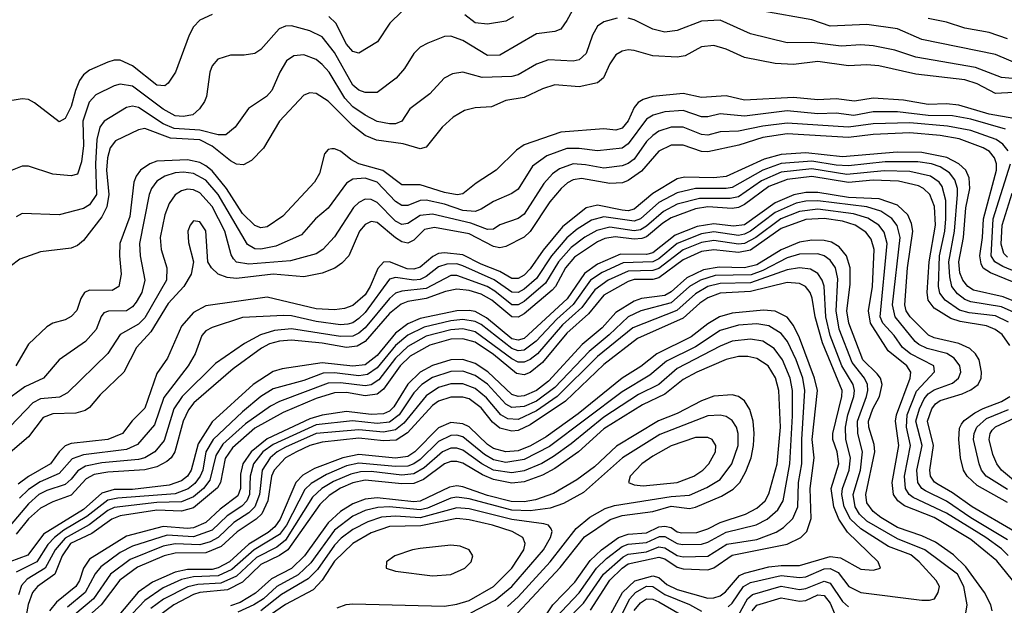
# Model space of a CAD drawing. Header units: inches. Extents: x 501365 to 657855, y 482276 to 547543.
# Tile 392 of 656: x 575982 to 579199, y 513868 to 515781. Entities that reach past the tile are written whole.
import ezdxf

# ---------------------------------------------------------------- set-up
doc = ezdxf.new("R2010")
doc.units = ezdxf.units.IN
doc.header["$MEASUREMENT"] = 0
doc.layers.add('A5571', color=7, linetype='Continuous')

msp = doc.modelspace()

# ---------------------------------------------------------------- linework, layer by layer
at = {"layer": 'A5571', "color": 5}
for points, elevation in [([(577810, 515851.9), (577770, 515778.5), (577749.6, 515750.4), (577730, 515741.9), (577670, 515734.3), (577550, 515665), (577510, 515663.5), (577430, 515713.2), (577390, 515727.5), (577370, 515725.9), (577315.3, 515704.7), (577290, 515690.7), (577270, 515670.8), (577238.6, 515621.4), (577212, 515590), (577150, 515543.2), (577110, 515543.2), (577090, 515550.9), (577070, 515567.4), (577010, 515673.5), (576970, 515724.7), (576930, 515744.4), (576870, 515761.1), (576850, 515759.9), (576829.3, 515750.7), (576770, 515684), (576750, 515670.7), (576715.1, 515664.9), (576670, 515665.4), (576628.5, 515651.5), (576610.2, 515630), (576602.4, 515610), (576592, 515530), (576585.9, 515514.1), (576569.3, 515490), (576546.9, 515470), (576515.7, 515464.3), (576490, 515467.2), (576450, 515488.6), (576350, 515564), (576310, 515570.7), (576290, 515565.3), (576230, 515535.4), (576208.6, 515511.4), (576188.2, 515450), (576190.3, 515370), (576183.1, 515316.9), (576170, 515276.8), (576150, 515271.2), (576090, 515276.8), (576010, 515302.4), (575990, 515302), (575930, 515278.2)], 2040), ([(577230, 515808.1), (577190.8, 515770), (577150.9, 515709.1), (577090, 515671.4), (577070, 515676.5), (577050, 515700.5), (577014.1, 515770), (576991.3, 515791.3)], 2020), ([(579308.6, 515608.6), (579170, 515667), (578930, 515716.4), (578850, 515751.4), (578750, 515764.9), (578630, 515759.3), (578570, 515780.1), (578410, 515808.3)], 2040), ([(576610, 515798.1), (576570, 515779.1), (576550, 515757.6), (576534.8, 515730), (576490.6, 515609.4), (576466.8, 515573.2), (576455.4, 515564.6), (576430, 515567.1), (576350.6, 515630.6), (576310, 515648.7), (576290, 515648.6), (576270, 515642.2), (576210, 515615.7), (576190, 515600.4), (576177.4, 515582.6), (576163.6, 515550), (576150, 515497.8), (576130, 515458.5), (576110, 515447.6), (576030, 515509.7), (576010, 515520.4), (575990, 515522), (575930, 515512.2)], 2020), ([(577933.8, 515786.2), (577890, 515774.1), (577870, 515759.4), (577853.3, 515730), (577832.3, 515670), (577810.1, 515649.9), (577790, 515645.7), (577710, 515649.5), (577670, 515635.4), (577610, 515600.6), (577590, 515595.6), (577492.4, 515592.4), (577430, 515609.3), (577396.3, 515603.7), (577368.4, 515590), (577321.6, 515538.4), (577256.1, 515490), (577230.4, 515449.6), (577210, 515441.2), (577190, 515440.5), (577150, 515448.3), (577110, 515468.6), (577070, 515496.5), (577044.2, 515524.2), (576992.5, 515610), (576970, 515635), (576950, 515651.3), (576910, 515666.3), (576877.5, 515662.5), (576853.4, 515646.6), (576831.1, 515610), (576805.3, 515550), (576787.5, 515530), (576729.1, 515490.9), (576685.6, 515430), (576655.3, 515404.7), (576630, 515405), (576570, 515420.4), (576485.8, 515425.8), (576450, 515441.3), (576370, 515494.4), (576350, 515498.4), (576330, 515494.1), (576258, 515450), (576243.3, 515430), (576233.9, 515390), (576228.8, 515310), (576232.1, 515210), (576210, 515176.2), (576190, 515164.8), (576110, 515143.2), (575990, 515147.6), (575970, 515137.5)], 2060), ([(577595.4, 515790), (577570, 515775.6), (577510, 515766), (577470, 515771), (577436.4, 515796.4)], 2020), ([(579250, 515586.8), (579190, 515591.9), (579104.9, 515624.9), (578910, 515658.2), (578841.2, 515681.2), (578770, 515695.9), (578730, 515698.4), (578665.9, 515694.1), (578570, 515705.9), (578490, 515705), (578370, 515734.8), (578270, 515779.5), (578210, 515776.2), (578130, 515746), (578090, 515740.3), (578050.3, 515750.3), (577990, 515780.7), (577970, 515785.7)], 2060), ([(579210, 515718.1), (579150, 515739.2), (579070, 515753.1), (579010, 515773), (578950, 515785.1)], 2020), ([(579230, 515542.9), (579170, 515539.3), (579110, 515571), (579070, 515584), (578910, 515603.2), (578789.4, 515630.6), (578750, 515633.7), (578689.4, 515630.6), (578590, 515643.8), (578510, 515634.1), (578450, 515637.7), (578350, 515657), (578290, 515685), (578250, 515697), (578210, 515692.5), (578156.7, 515663.3), (578130, 515659), (578050, 515662.7), (577990, 515680.6), (577970, 515682), (577950, 515678.1), (577930, 515665.7), (577910, 515637.1), (577889.4, 515590.6), (577870, 515574.3), (577810, 515562.1), (577730, 515568.6), (577690, 515555), (577630, 515526.3), (577570, 515517.2), (577523.2, 515496.8), (577470, 515493.5), (577435.5, 515484.5), (577397.9, 515462.1), (577361.8, 515430), (577310, 515364.5), (577290, 515359.4), (577235, 515375), (577147.9, 515387.9), (577110, 515402.6), (577070, 515434.6), (576990, 515515.1), (576950, 515539.3), (576930, 515542.4), (576910, 515534.5), (576830.6, 515450), (576778.5, 515361.5), (576738.7, 515321.3), (576712.9, 515307.1), (576690, 515309.2), (576670, 515319.8), (576610, 515367.4), (576570, 515388), (576473.8, 515393.8), (576390, 515425.3), (576370, 515421.7), (576295.1, 515384.9), (576277.7, 515362.3), (576268.9, 515330), (576265.1, 515290), (576272.5, 515210), (576266.8, 515170), (576250, 515137.4), (576190, 515059.9), (576170, 515043.2), (576150, 515035), (576050, 515022.8), (575981.6, 514998.4), (575950, 514974.8)], 2080), ([(579230, 515458.5), (579150, 515472.3), (579050, 515502.1), (579010, 515506.1), (578950, 515503.4), (578870, 515517.8), (578770, 515524.5), (578710, 515514.7), (578650, 515522.1), (578590, 515519.6), (578510, 515526.7), (578350, 515517.8), (578290, 515531.9), (578210, 515527), (578150, 515539.4), (578050.3, 515529.7), (578019.3, 515520.7), (578002.7, 515510), (577990, 515494.5), (577969.4, 515450.6), (577950, 515426.4), (577930, 515419.6), (577890, 515424.3), (577750, 515413.6), (577630, 515372.4), (577604.9, 515355.1), (577538.5, 515290), (577472.7, 515247.3), (577430, 515212.2), (577411.6, 515208.4), (577370, 515216.4), (577290, 515241.3), (577230, 515242), (577168.7, 515288.7), (577090, 515310), (577063.9, 515323.9), (577030, 515351), (577010, 515359.5), (577001.4, 515358.6), (576990, 515356.5), (576977.6, 515342.4), (576960.9, 515279.1), (576945.1, 515250), (576841.2, 515138.8), (576790, 515104.2), (576770, 515101), (576750, 515109.1), (576710, 515147.6), (576657, 515230), (576610, 515286.9), (576590, 515304), (576570, 515314.4), (576530, 515323.1), (576430, 515318.4), (576406.4, 515310), (576376.8, 515290), (576361.6, 515270), (576354.1, 515250), (576341.7, 515138.3), (576308.6, 515050), (576307.3, 515010), (576313, 514950), (576305.3, 514910), (576284, 514896), (576210, 514897.9), (576193.1, 514890), (576181.2, 514870), (576168.3, 514831.7), (576150, 514811.2), (576130, 514800.2), (576090, 514789.9), (576070, 514778.3), (576010, 514720.7), (575968.9, 514650)], 2120), ([(579203.1, 515423.1), (579090, 515455.9), (579030, 515467.1), (578950, 515467.6), (578850, 515479.8), (578770, 515479.5), (578707.6, 515467.6), (578650, 515475.5), (578590, 515473.9), (578490, 515482.7), (578350, 515466.1), (578270, 515472.9), (578230, 515463.2), (578210, 515463.7), (578150, 515484.4), (578090, 515480.2), (578051.1, 515468.9), (578030, 515455.6), (577970, 515375.8), (577950, 515361.6), (577870, 515352.2), (577810, 515360.7), (577770, 515359.7), (577704.2, 515335.8), (577657.4, 515302.6), (577610, 515227.7), (577590, 515213.8), (577530, 515187.2), (577490, 515161.7), (577470, 515155), (577430, 515157.5), (577370, 515178.2), (577310, 515191.6), (577289.8, 515190.2), (577250, 515174.6), (577230, 515174.3), (577210, 515187.6), (577149.4, 515250), (577110, 515263.4), (577070, 515260.5), (577050, 515246.8), (576990, 515165), (576948.4, 515130), (576901.9, 515078.1), (576818.5, 515041.5), (576770, 515031.1), (576750, 515033.1), (576726.3, 515046.3), (576630.4, 515210), (576590, 515257.2), (576550, 515279.1), (576516.7, 515283.3), (576490, 515280.6), (576456.1, 515270), (576430, 515253.1), (576412, 515230), (576404.8, 515210), (576372.7, 515050), (576375.4, 515010), (576390.5, 514930), (576380.7, 514890), (576362.1, 514857.9), (576350, 514843), (576330, 514830.3), (576271.4, 514828.6), (576256.9, 514823.1), (576248, 514812), (576231.2, 514768.8), (576196.4, 514730), (576110.4, 514669.6), (576059.8, 514610), (575998.2, 514581.8), (575930, 514531.9)], 2140), ([(579212.1, 515352.1), (579194.6, 515374.6), (579172.6, 515390), (579090, 515419), (579013.6, 515433.6), (578890, 515443.5), (578770, 515440.5), (578690, 515429.6), (578490, 515443.4), (578410, 515433.5), (578330, 515417), (578270, 515414.8), (578230, 515404), (578210, 515405.7), (578150, 515429.7), (578110, 515429.7), (578070, 515416.7), (578050, 515403.2), (578030, 515383.1), (577990, 515325.6), (577970, 515310.8), (577950, 515303.3), (577890, 515295.5), (577830, 515307.4), (577790.3, 515309.7), (577745.9, 515294.1), (577722.6, 515277.4), (577693.8, 515246.2), (577630, 515146.1), (577610, 515131.7), (577550, 515111.2), (577530, 515096.6), (577510, 515095.4), (577455.9, 515115.9), (577330, 515145.9), (577290, 515141.8), (577250, 515114.9), (577230, 515111.7), (577210, 515123.1), (577150, 515184.4), (577130, 515194.1), (577110, 515194.5), (577090, 515184.3), (577072.7, 515167.3), (577010, 515072.3), (576972.3, 515030), (576950, 515016), (576866.8, 514993.2), (576730, 514982.5), (576690, 514988.9), (576680.1, 515000.1), (576672.9, 515012.9), (576651.9, 515090), (576610, 515170.7), (576570, 515215.4), (576550, 515225.6), (576530, 515227.6), (576510, 515222.1), (576490, 515209.2), (576470, 515180.7), (576455.9, 515144.1), (576440.4, 515070), (576444, 515030), (576462.1, 514970), (576461.5, 514930), (576390, 514806.9), (576370, 514786.1), (576310, 514752.8), (576270, 514690.5), (576137.7, 514562.3), (576111.9, 514548.1), (576050, 514542.5), (576024.7, 514530), (575950, 514451.9)], 2160), ([(579250, 514915.5), (579154, 514954), (579130, 514969.9), (579123.1, 514983.1), (579119.1, 515010), (579128, 515070), (579130.6, 515130), (579173.1, 515290), (579173.8, 515310), (579167.5, 515330), (579150.3, 515350), (579130, 515362.2), (579051.4, 515391.4), (578990, 515403), (578890, 515410.9), (578770, 515406), (578690, 515395.9), (578490, 515407.9), (578410, 515396.3), (578331.4, 515371.4), (578230, 515349.5), (578209.8, 515350), (578150, 515371.4), (578110, 515371.2), (578070, 515351), (578013.4, 515286.6), (577970, 515255.9), (577951.6, 515248.4), (577910, 515246), (577817.6, 515262.4), (577790, 515257.7), (577772, 515248), (577750.6, 515229.4), (577714.3, 515185.7), (577650, 515089.4), (577630, 515071.2), (577570, 515039.8), (577550, 515035.9), (577530, 515039.8), (577450, 515081.7), (577337.5, 515102.5), (577304.5, 515095.5), (577270, 515060.8), (577250, 515051.1), (577230, 515055.8), (577210, 515068.6), (577150, 515118.9), (577130, 515122.3), (577110, 515112.5), (577091.9, 515090), (577056.7, 515010), (577034.7, 514985.3), (577010.8, 514969.2), (576970, 514952.9), (576910, 514941.4), (576810, 514950.1), (576690, 514936.1), (576659.4, 514939.4), (576630.5, 514950), (576608, 514970), (576595.8, 514990), (576590, 515090.9), (576570, 515120.3), (576550, 515124.2), (576538.4, 515110), (576531, 515090), (576533.1, 515053.1), (576549.5, 514990), (576541.4, 514950), (576517.6, 514910), (576466.3, 514853.7), (576410, 514761.5), (576363.5, 514710), (576322, 514630), (576244.6, 514555.4), (576210, 514514.2), (576195.7, 514504.3), (576164.5, 514495.5), (576090, 514493.9), (576058.2, 514481.8), (576010, 514418.1), (575950, 514367.4)], 2180), ([(579295, 514835), (579195.4, 514875.4), (579097.9, 514897.9), (579079.5, 514910), (579063.1, 514930), (579054.1, 514954.1), (579050.3, 514990), (579065.5, 515070), (579073.1, 515166.9), (579086.9, 515230), (579084.5, 515264.5), (579072.8, 515290), (579050.3, 515310), (579011.1, 515331.1), (578930, 515347.6), (578848.7, 515348.7), (578670, 515332.7), (578550, 515346.2), (578470, 515340.9), (578414.1, 515325.9), (578290, 515269.3), (578250, 515264.3), (578153.9, 515266.1), (578130, 515260.7), (578050, 515212.9), (577990, 515161.6), (577970, 515156.9), (577950, 515158.7), (577870, 515175.7), (577833.1, 515166.9), (577755.3, 515104.7), (577692, 515028), (577650, 514966.9), (577630, 514947), (577610, 514935.4), (577590, 514935.3), (577550, 514958.2), (577490, 514982.2), (577430, 515013), (577370, 515019.5), (577350, 515016.8), (577332, 515008), (577290, 514973.2), (577270, 514966.1), (577247.7, 514967.7), (577190, 514990.4), (577170, 514988.9), (577151.7, 514968.3), (577126.9, 514910), (577110, 514882.3), (577070, 514847.7), (577042.8, 514837.2), (577010, 514833), (576950, 514836.2), (576790, 514875.1), (576590, 514846.6), (576550, 514824.6), (576510, 514780.5), (576464.7, 514675.3), (576430, 514625.4), (576390, 514511.8), (576349.6, 514470.4), (576318, 514430), (576269.8, 514410.2), (576150, 514396.4), (576130, 514388.7), (576110, 514370), (576082.3, 514330), (576010, 514289.1), (575976.1, 514263.9)], 2220), ([(579213.2, 514793.2), (579170, 514813.7), (579083.7, 514823.7), (579052.6, 514832.6), (579005.4, 514865.4), (578987.9, 514887.9), (578984.5, 514910), (578987.1, 515010), (579005.1, 515090), (579007.9, 515130), (579008.2, 515190), (578996, 515236), (578986.5, 515250), (578957.6, 515270), (578890, 515284.9), (578806.9, 515286.9), (578684.4, 515275.6), (578570, 515293.7), (578470, 515282.5), (578405.5, 515254.5), (578330, 515202.6), (578303.5, 515196.5), (578203, 515197), (578130, 515177.9), (578085.1, 515154.9), (578030, 515106.8), (578010, 515094.9), (577990, 515091.6), (577910, 515103.1), (577867.2, 515092.8), (577828.8, 515071.2), (577783.1, 515036.9), (577741.7, 514990), (577699.7, 514920.3), (577630, 514861), (577610, 514850.2), (577589.3, 514850), (577534.5, 514894.5), (577509.4, 514909.4), (577410, 514945.2), (577390, 514945.1), (577310, 514903.1), (577230, 514894.8), (577210, 514887.6), (577190, 514870.2), (577110, 514774.5), (577090, 514757.4), (577070, 514747.7), (577030, 514746), (576870, 514771.8), (576813.7, 514766.3), (576768.1, 514751.9), (576716.3, 514723.7), (576621.5, 514658.5), (576512.7, 514550), (576484.9, 514510), (576453.6, 514406.4), (576423.3, 514370), (576390.1, 514350), (576370, 514344.7), (576250, 514333.2), (576197.1, 514322.9), (576172, 514308), (576150, 514280.2), (576130, 514263.4), (576070, 514243.8), (576044.6, 514230), (576010, 514200.3), (575950, 514128.9)], 2260), ([(579263.4, 514810), (579190, 514843.6), (579090, 514859), (579070, 514866.9), (579045.8, 514885.8), (579028.1, 514910), (579021, 514941), (579018.1, 514990), (579036.4, 515090), (579046.4, 515210), (579046.4, 515230), (579037.8, 515257.8), (579020.3, 515280.3), (578990, 515300.3), (578961, 515310), (578916.7, 515316.7), (578810, 515316.5), (578690, 515303.4), (578650, 515305.4), (578570, 515318.9), (578470, 515311.3), (578410.1, 515290), (578310, 515233.1), (578290, 515229.3), (578190, 515229.3), (578130, 515215.5), (578070, 515184.2), (578010, 515130.6), (577990, 515123), (577890, 515137.1), (577850, 515126.6), (577803.2, 515096.8), (577770, 515068.6), (577719, 515010), (577670, 514935.9), (577630, 514900.9), (577610, 514889.8), (577590, 514890.6), (577531.8, 514931.8), (577430, 514977.4), (577410, 514983.1), (577377.5, 514982.5), (577350, 514973.5), (577310, 514942.6), (577290, 514932.9), (577270, 514930.3), (577210, 514939.3), (577190, 514933.7), (577110, 514824.8), (577090, 514804.6), (577070, 514791), (577053.8, 514786.2), (577030, 514784.7), (576950, 514794.9), (576870, 514813.4), (576844.9, 514815.1), (576710, 514808.4), (576610, 514775.2), (576590, 514765.1), (576577.2, 514750), (576555, 514690), (576532.5, 514650), (576452.9, 514547.1), (576422.5, 514457.5), (576366.3, 514393.7), (576330, 514377.7), (576190, 514359.8), (576152.9, 514347.1), (576110, 514298.8), (576048.6, 514271.4), (576010, 514246.3), (575981.4, 514218.6)], 2240), ([(579270, 514943.3), (579194.5, 514974.5), (579167.8, 514990), (579156.4, 515010), (579162.5, 515130), (579219.6, 515310)], 2160), ([(579216.6, 514716.6), (579192.4, 514752.4), (579169.3, 514769.3), (579140.9, 514780.9), (579054.9, 514794.9), (579024.6, 514804.6), (578970, 514839.3), (578950, 514865.4), (578947, 514890), (578953.1, 514990), (578974.6, 515110), (578971.1, 515171.1), (578955.4, 515210), (578935.5, 515230), (578918.8, 515238.8), (578853.8, 515253.8), (578770, 515256.8), (578690, 515249.2), (578570, 515268.4), (578490, 515258.8), (578430, 515236), (578350, 515177.8), (578330, 515168), (578310, 515164.8), (578230, 515169.2), (578190, 515162.8), (578110, 515134.1), (578083.1, 515116.9), (578030, 515071.7), (578014.1, 515065.9), (577990, 515064.6), (577927.9, 515072.1), (577893.8, 515066.1), (577870, 515055.3), (577794.4, 515005.6), (577764.7, 514970), (577732.5, 514910), (577721.9, 514898.1), (577630, 514820.8), (577610, 514809.7), (577590, 514810.8), (577524.5, 514864.5), (577490, 514884.8), (577450, 514896.1), (577410, 514900.5), (577373.2, 514893.2), (577310, 514870), (577250, 514860.4), (577228.1, 514851.9), (577190, 514821.3), (577110.3, 514730), (577084.8, 514715.2), (577050, 514710.6), (576970, 514725), (576870, 514733.9), (576830, 514731.5), (576797.7, 514722.3), (576771.6, 514708.4), (576679.5, 514640.5), (576550.6, 514529.4), (576533.3, 514506.7), (576515.5, 514470), (576488.1, 514370), (576476, 514350), (576462.2, 514337.8), (576430, 514320.7), (576390, 514311), (576270, 514303.5), (576224.5, 514295.5), (576198.5, 514281.5), (576150, 514228.5), (576090, 514206.7), (576050, 514185.2), (576010, 514150.7), (575970, 514100.7)], 2280), ([(579232.4, 514110), (579094.2, 514190), (579030, 514235.6), (578982.8, 514262.8), (578971.1, 514271.1), (578958.3, 514290), (578955.4, 514310), (578968.2, 514390), (578948.3, 514470), (578962, 514510), (578973.8, 514526.2), (578990, 514537.6), (579061.3, 514558.7), (579090, 514572.3), (579113.1, 514590), (579123.5, 514610), (579124.9, 514630), (579116.4, 514670), (579104.4, 514690), (579086.6, 514706.6), (579050, 514723.9), (578970, 514742.2), (578951, 514751), (578891.2, 514810), (578878.3, 514830), (578873.5, 514850), (578882.2, 514970), (578899.6, 515090), (578895.6, 515115.6), (578883.5, 515143.5), (578850, 515175.3), (578790, 515195.5), (578690, 515200.2), (578590, 515216.7), (578550, 515216.2), (578511.3, 515208.7), (578450, 515183), (578350, 515111.1), (578313.9, 515106.1), (578250, 515113.7), (578195, 515105), (578123.3, 515076.7), (578050, 515020), (578030, 515014), (577944.9, 515015.1), (577870, 514982), (577827.5, 514952.5), (577771.1, 514868.9), (577630, 514739.9), (577610, 514734.5), (577590, 514738.4), (577507, 514807), (577470, 514827.6), (577450, 514831.7), (577410, 514830.6), (577290, 514804.7), (577250, 514787.5), (577210, 514757.2), (577150, 514684.7), (577110, 514653.3), (577070, 514649.2), (576970, 514660.7), (576839, 514641), (576810, 514632.2), (576744.6, 514590), (576610, 514467.9), (576564.4, 514395.6), (576542.2, 514310), (576529.4, 514290.6), (576510, 514274.9), (576470, 514260.4), (576350, 514247), (576290, 514246.2), (576250, 514234.7), (576190, 514181.7), (576059.6, 514100.4), (576007.6, 514032.4), (575949.8, 514010.2)], 2320), ([(579210, 515005.7), (579197.7, 515017.7), (579188.3, 515048.3), (579191.8, 515110), (579225.1, 515214.9)], 2140), ([(579210, 514082.8), (579090, 514154.2), (579010, 514208.8), (578941.9, 514241.9), (578929.9, 514250), (578916.2, 514270), (578913.7, 514310), (578930.2, 514390), (578910.1, 514470), (578922.2, 514510), (578937.3, 514542.7), (578950, 514558.9), (578970, 514572.4), (579030, 514594), (579049.9, 514610), (579056.6, 514630), (579053.9, 514650), (579035.4, 514675.4), (579011, 514691), (578947.3, 514707.3), (578920.2, 514720.2), (578907.6, 514730), (578842.4, 514810), (578834.2, 514850), (578859.1, 515070), (578849, 515109), (578831.9, 515131.9), (578796, 515156), (578750, 515170), (578590, 515189.6), (578550, 515188.1), (578518.8, 515181.2), (578450, 515151.4), (578370, 515090.3), (578350, 515080.1), (578330, 515076.5), (578250, 515088), (578210, 515081.1), (578130.4, 515049.6), (578070, 515000), (578050, 514989.8), (577953.2, 514986.8), (577885, 514955), (577847.1, 514930), (577789.7, 514850.3), (577736.9, 514803.1), (577668.8, 514731.2), (577630, 514702.1), (577610, 514699.9), (577590, 514706.6), (577490, 514785.1), (577470, 514795.5), (577430, 514801.9), (577390, 514797.7), (577303.1, 514776.9), (577250, 514750.5), (577210, 514717.1), (577150, 514643.9), (577118.2, 514621.8), (577090, 514617.7), (577010, 514627.5), (576973.4, 514626.6), (576910, 514602.8), (576810, 514575.3), (576770, 514550.2), (576710, 514500.2), (576613.5, 514410), (576590.2, 514370), (576579.9, 514310), (576571.2, 514290), (576553.5, 514266.5), (576531.6, 514248.4), (576490, 514232.9), (576301.7, 514218.3), (576270, 514211.5), (576201.4, 514158.6), (576126, 514113.9), (576095, 514090), (576073, 514067), (576037, 514010), (575970, 513976.9)], 2340), ([(579211.4, 514031.4), (579190, 514052.8), (579139.2, 514090), (579010, 514169.8), (578900.7, 514220.7), (578888.3, 514230), (578875.7, 514250), (578873, 514290), (578892.8, 514390), (578879.6, 514450), (578881.8, 514490), (578911.7, 514568.3), (578971.1, 514631.1), (578968.9, 514650), (578893, 514690), (578866.8, 514710), (578839.3, 514750), (578802.2, 514790), (578793.1, 514810), (578816.5, 515050), (578806.6, 515086.6), (578788.9, 515110), (578753, 515133), (578706.4, 515146.4), (578590, 515161.7), (578530, 515154.4), (578469.3, 515130.7), (578387.4, 515070), (578350, 515050.3), (578330, 515048.1), (578250, 515060.3), (578210, 515052.8), (578150, 515029.6), (578070, 514968.7), (578050, 514961.3), (577970, 514959.9), (577904.8, 514930), (577860.9, 514899.1), (577819, 514841), (577755.8, 514784.2), (577673.3, 514690), (577650, 514670.8), (577630, 514662), (577610, 514662.3), (577590, 514673.3), (577470, 514761.8), (577430, 514771.4), (577390, 514768.3), (577310, 514747.3), (577250, 514713.5), (577210, 514675.2), (577154.7, 514605.3), (577130, 514588.5), (577110, 514584.8), (577030, 514595.3), (576990, 514593.6), (576830, 514533.5), (576801.6, 514518.4), (576719.2, 514460.8), (576645.7, 514394.3), (576622.6, 514357.4), (576602.8, 514277.2), (576581.9, 514250), (576550, 514222.9), (576510, 514206.6), (576430, 514204.3), (576290, 514187.4), (576270, 514178.5), (576208.8, 514131.2), (576130, 514087.9), (576097.6, 514050), (576064.5, 513990), (576006.4, 513953.6), (575987.3, 513932.7), (575977.6, 513902.4)], 2360), ([(579272.9, 513892.9), (579174.1, 514014.1), (579090, 514083.8), (578970, 514154.8), (578873.1, 514193.1), (578850.8, 514210), (578836.5, 514230), (578832.7, 514270), (578854.6, 514390), (578843.7, 514470), (578847.1, 514490), (578891.5, 514610), (578894.1, 514630), (578881, 514650), (578819.8, 514699.9), (578761.3, 514790), (578755.4, 514830), (578768.5, 514910), (578773.7, 515030), (578763.6, 515063.6), (578746.5, 515086.5), (578712.1, 515110), (578670, 515123.4), (578610, 515132), (578550, 515127.9), (578470, 515098.5), (578370, 515028.1), (578330, 515020.8), (578250, 515029.5), (578210, 515023.4), (578150, 514997), (578070, 514937.5), (578050, 514932.3), (577990, 514932.3), (577970, 514926.4), (577890, 514881.5), (577839.8, 514820.2), (577770, 514757.6), (577690, 514661.7), (577650, 514629.2), (577630, 514621.5), (577605.4, 514625.4), (577530, 514687.8), (577470, 514727.3), (577430, 514739.1), (577390, 514737.2), (577321.6, 514718.4), (577258, 514682), (577224.4, 514650), (577170, 514573.9), (577150, 514558.4), (577110, 514552.8), (577050, 514563.2), (577010, 514562.1), (576950, 514544.2), (576842, 514498), (576750, 514447.1), (576677.4, 514382.6), (576652.5, 514347.5), (576638, 514270), (576628.1, 514251.9), (576550, 514187.3), (576510, 514176.1), (576430, 514179), (576310, 514160.8), (576282.5, 514150), (576217.4, 514102.6), (576147.6, 514070), (576120.8, 514030), (576096.4, 513970), (576040.2, 513930), (576023.7, 513910), (576009.4, 513870.6), (575990.5, 513769.5)], 2380), ([(579159, 513850), (579154.8, 513870), (579134.5, 513910), (579073.7, 513993.7), (579032.8, 514032.8), (578974.2, 514074.2), (578930, 514095.6), (578850, 514122.5), (578795.7, 514155.7), (578770, 514174.3), (578750, 514203.6), (578746.3, 514230), (578775.5, 514370), (578774, 514394), (578755.9, 514450), (578755.6, 514470), (578769.4, 514510), (578791.6, 514550), (578799.4, 514590), (578794.3, 514610), (578784, 514624), (578736.8, 514670), (578690.5, 514790), (578684.8, 514830), (578695.8, 514915.8), (578695.7, 514970), (578683.2, 515010), (578659, 515039), (578633.9, 515053.9), (578610, 515060.1), (578570, 515061), (578530, 515054), (578470, 515029.3), (578390, 514980.2), (578350, 514970.2), (578267.3, 514972.8), (578216, 514964), (578161.9, 514938.1), (578110, 514892.4), (578090, 514880.6), (578014, 514870), (577990, 514862), (577930, 514824.5), (577885.2, 514774.8), (577819.9, 514720.1), (577710, 514600.1), (577670, 514570), (577630, 514552.1), (577610, 514550.3), (577590, 514556.4), (577511.2, 514631.2), (577470, 514658.3), (577430, 514671), (577390, 514670.1), (577330, 514652), (577290, 514629.3), (577250, 514590.4), (577203.9, 514516.1), (577190, 514502.7), (577170, 514493.2), (577130, 514491.5), (577050, 514501.9), (576970, 514489), (576930, 514477.7), (576790, 514412.3), (576737.9, 514370), (576711.2, 514330), (576703.6, 514296.4), (576703.1, 514250), (576694.4, 514225.6), (576637.1, 514182.9), (576590, 514139.2), (576550, 514121.1), (576530, 514119), (576450, 514125.8), (576330, 514094.7), (576210, 514019.2), (576190.3, 513990), (576176.8, 513950), (576164.5, 513930), (576101.7, 513878.3), (576078.8, 513850)], 2420), ([(579070.8, 513830), (579078, 513870), (579066.3, 513930), (579046.1, 513970), (578939.3, 514050), (578850, 514085.4), (578750, 514142.8), (578725.7, 514165.7), (578711.2, 514190), (578705, 514230), (578729.2, 514310), (578736.2, 514370), (578719.9, 514430), (578718.9, 514470), (578748.7, 514550), (578753.5, 514570), (578751.9, 514590), (578741.9, 514610), (578701.4, 514661.4), (578659.1, 514770), (578649.4, 514830), (578654.8, 514934.8), (578646.9, 514970), (578630, 514995.5), (578610.1, 515010.1), (578590, 515016.2), (578530, 515014.7), (578490, 515003), (578410, 514961.5), (578372.1, 514947.9), (578254.6, 514945.4), (578206.1, 514930), (578170.7, 514909.3), (578110, 514855.9), (578010.8, 514830), (577969.8, 514810.2), (577908.2, 514751.8), (577842.2, 514697.8), (577730, 514579.3), (577670, 514535.6), (577630, 514517.6), (577590, 514514.9), (577570, 514525.7), (577510, 514590.8), (577470, 514619.2), (577430, 514632.9), (577390, 514632.5), (577330, 514612.8), (577295.9, 514590), (577270, 514562.7), (577222, 514490), (577190, 514466.6), (577150, 514462), (577069, 514471), (576950, 514457.4), (576810, 514394.1), (576775.8, 514370), (576745.5, 514330), (576735, 514290), (576732.2, 514230), (576723.8, 514210), (576707.7, 514192.3), (576659.3, 514160.7), (576610, 514114), (576550, 514091.9), (576462.9, 514097.1), (576350, 514062.1), (576310, 514041.2), (576246.4, 513993.6), (576228.4, 513971.6), (576195.5, 513910), (576137.7, 513862.2)], 2440), ([(578296.6, 513863.4), (578310, 513875.7), (578346.7, 513930), (578370, 513942.9), (578470, 513966), (578530, 513959.3), (578550, 513961.2), (578610, 513987.3), (578630, 513988.7), (578655.9, 513975.9), (578691.5, 513930), (578730, 513910.4), (578930, 513884.9), (578955, 513885), (578970.8, 513890), (578982.9, 513910), (578986.8, 513930), (578976.5, 513950), (578920.4, 514010), (578893.1, 514033.1), (578820.8, 514060.8), (578730, 514117.8), (578696.9, 514150), (578675.3, 514190), (578668.4, 514230), (578670.3, 514249.7), (578692.2, 514310), (578696.8, 514350), (578681.7, 514410), (578680.2, 514450), (578687.3, 514490), (578707.8, 514550), (578709.6, 514570), (578705.4, 514590), (578668.5, 514650), (578630, 514749.9), (578615.8, 514810), (578610.6, 514910.6), (578604.2, 514930), (578590, 514951.5), (578566.1, 514966.1), (578530, 514970.9), (578490, 514964), (578370, 514921.1), (578270, 514919.5), (578230, 514909.1), (578190, 514886), (578128.8, 514831.2), (577984.9, 514775.1), (577870, 514680.9), (577738.1, 514550), (577670, 514503.4), (577610, 514475.3), (577577.2, 514477.2), (577553.7, 514490), (577506.5, 514546.5), (577470, 514576.9), (577430, 514591.7), (577390, 514591.4), (577350, 514580.1), (577310, 514553), (577237.1, 514462.9), (577210, 514441.3), (577170, 514433.5), (577090, 514441.5), (576950, 514429.8), (576850, 514385), (576823.3, 514370), (576800.3, 514350), (576773.7, 514310), (576765, 514230), (576750, 514190), (576730, 514170), (576681.6, 514138.4), (576630, 514089.8), (576604, 514076), (576570, 514065.9), (576490, 514069.2), (576450, 514061.4), (576342.3, 514017.7), (576278.8, 513970), (576222.2, 513890), (576161.9, 513838.1)], 2460), ([(577901.7, 513818.3), (577950.9, 513910), (577991.9, 513948.1), (578050, 513965.2), (578070, 513959.4), (578096.5, 513936.5), (578130, 513920.4), (578230, 513891.9), (578250, 513892.5), (578270, 513899), (578287.9, 513912.1), (578333.9, 513966.1), (578350, 513973.9), (578430, 513993.8), (578470, 513998.9), (578530, 513998.5), (578630, 514027.5), (578663.4, 514023.4), (578730, 513986.7), (578770, 513983), (578794, 513990), (578786.6, 514010), (578686.9, 514106.9), (578658.1, 514150), (578641.7, 514190), (578633.2, 514250), (578658.2, 514330), (578652.7, 514370), (578638.7, 514410), (578638.3, 514430), (578668.3, 514550), (578669, 514570), (578605.2, 514725.2), (578581.2, 514810), (578571.4, 514871.4), (578564.2, 514890), (578549.3, 514909.3), (578530, 514919.8), (578490, 514922.3), (578370, 514893.5), (578270, 514887.6), (578230, 514872.5), (578204.6, 514855.4), (578150, 514806.5), (578000.4, 514739.6), (577890, 514654.4), (577764.6, 514535.4), (577650, 514457.3), (577610, 514439.4), (577590, 514436.9), (577550, 514447.2), (577526.7, 514466.7), (577490, 514513.3), (577450, 514542.5), (577430, 514548.5), (577390, 514548.7), (577350, 514534.8), (577330, 514521.1), (577248.6, 514431.4), (577211.8, 514408.2), (577170, 514406), (577090, 514414.4), (576970, 514401.1), (576930, 514390.5), (576886.1, 514370), (576850, 514350), (576813.5, 514310), (576804.9, 514290), (576792.6, 514210), (576772.4, 514167.6), (576754.4, 514150), (576691.9, 514108.1), (576639.8, 514060.2), (576590, 514039.7), (576490, 514038.9), (576453.6, 514030), (576366.9, 513993.1), (576309.3, 513950.7), (576248.2, 513870), (576180.2, 513810)], 2480), ([(577847, 513853), (577909.8, 513950.2), (577949.8, 513990), (577970, 514003.6), (578070, 514025.5), (578090, 514020.1), (578130, 513992.7), (578150, 513987.5), (578230, 513984), (578250, 513990.5), (578310, 514032.3), (578490, 514067.9), (578533.9, 514090), (578553.4, 514110), (578568.3, 514151.7), (578564.3, 514250), (578578, 514350), (578571.1, 514410), (578588.3, 514570), (578578.8, 514610), (578530, 514742.1), (578510, 514782.5), (578489.8, 514809.8), (578450, 514829.4), (578412.1, 514832.1), (578310, 514822.3), (578268.8, 514810), (578230, 514787.2), (578175.3, 514744.7), (578063.1, 514690), (578011.2, 514648.8), (577950, 514610), (577806.1, 514493.9), (577701.4, 514418.6), (577650.5, 514389.5), (577610, 514373.3), (577570, 514369.8), (577530, 514380.2), (577510, 514393.8), (577450, 514450.9), (577430, 514461.4), (577390, 514465.4), (577350, 514447.7), (577273.2, 514370), (577250, 514354.6), (577210, 514348.6), (577090, 514361.1), (577037.2, 514350), (576944.9, 514315.1), (576906.7, 514293.3), (576883.5, 514270), (576832.7, 514150), (576815.3, 514124.7), (576793.4, 514106.6), (576730, 514068.4), (576666.6, 514010), (576630, 513990.5), (576610, 513985.9), (576530, 513985.8), (576490, 513976.4), (576415.8, 513944.2), (576368.8, 513911.2), (576300.4, 513830)], 2520), ([(577759.9, 513810), (577824.3, 513875.7), (577889.4, 513970.6), (577953.2, 514026.8), (577970, 514035.1), (578030, 514043.1), (578070, 514059), (578090, 514056.2), (578130, 514031), (578150, 514027.2), (578230, 514029.1), (578291.9, 514068), (578390, 514083.8), (578453, 514107), (578478, 514122), (578508.1, 514151.9), (578524.4, 514190), (578526.5, 514270), (578537.7, 514330), (578537.8, 514410), (578547.7, 514570), (578540.4, 514610), (578519, 514670), (578490.4, 514730), (578470, 514756.4), (578430, 514781.5), (578390, 514787.8), (578330, 514783.1), (578270, 514765.4), (578190, 514712.8), (578094.7, 514665.3), (578040.5, 514619.5), (577950, 514565.7), (577712.9, 514387.1), (577630, 514344.5), (577570, 514335.1), (577530, 514343.4), (577500.7, 514360.7), (577430, 514418.7), (577410, 514424.3), (577390, 514423.5), (577350, 514403.6), (577290, 514344.4), (577270, 514330.1), (577250, 514322.8), (577210, 514321.4), (577090, 514333.1), (577050, 514323.6), (576984.4, 514295.6), (576934.2, 514265.8), (576913.7, 514246.3), (576853.3, 514130), (576830, 514099.9), (576747.9, 514050), (576674.9, 513985.1), (576630, 513964.2), (576550, 513961.5), (576510, 513952.4), (576450, 513925.8), (576390, 513884.6), (576227.6, 513712.4)], 2540), ([(577732.1, 513827.9), (577810, 513909.3), (577866.5, 513990), (577898.8, 514021.2), (577950, 514060.4), (577970, 514067.6), (578030, 514073.3), (578072.7, 514092.7), (578090, 514093.1), (578130, 514070.2), (578147.2, 514067.2), (578210, 514068.6), (578230, 514074.6), (578290, 514107.5), (578388.6, 514131.4), (578424.6, 514150), (578459.5, 514180.5), (578476.1, 514210), (578497.8, 514330), (578507.3, 514487.3), (578506.4, 514570), (578498.8, 514610), (578474.1, 514670), (578446.9, 514706.9), (578410, 514730.5), (578370, 514738.1), (578310, 514731), (578270, 514714.7), (578130, 514642), (578070, 514590), (578003.3, 514556.7), (577890, 514482.7), (577783.9, 514396.1), (577725.5, 514354.5), (577688, 514332), (577630, 514307.6), (577590, 514300.8), (577530, 514310), (577491.3, 514330), (577430, 514374.8), (577410, 514381.7), (577390, 514381.2), (577363.4, 514370), (577303, 514317), (577270, 514297.7), (577230, 514293), (577130, 514304.9), (577095.6, 514304.4), (577063.1, 514296.9), (577007.1, 514272.9), (576969.2, 514250), (576938.3, 514221.7), (576850, 514080.9), (576821.5, 514058.5), (576755.8, 514024.2), (576690, 513963.6), (576639.1, 513940.9), (576563.5, 513936.5), (576530.9, 513929.1), (576451.3, 513888.8), (576410, 513858.5)], 2560), ([(577670, 513789.4), (577723.7, 513870), (577795.9, 513944.1), (577845.7, 514014.3), (577882.3, 514050), (577938.3, 514090), (577970, 514100.6), (578030, 514105.2), (578070, 514124.5), (578090, 514127), (578110, 514122.5), (578130, 514108.7), (578145.5, 514105.5), (578193.9, 514106.1), (578230, 514117.8), (578270, 514138.7), (578353.8, 514166.2), (578390, 514185.3), (578417.6, 514210), (578430, 514232.8), (578457, 514330), (578467.5, 514450), (578462.6, 514570), (578451.2, 514611.2), (578426.9, 514650), (578390, 514674.3), (578361, 514681), (578330, 514681.1), (578290, 514670.7), (578194.5, 514630), (578150, 514606.4), (578090, 514558.4), (578016.4, 514523.6), (577890, 514444.7), (577807.2, 514370), (577730, 514315.3), (577690, 514293.8), (577630, 514271.6), (577590, 514267.7), (577530, 514278.9), (577494.4, 514294.4), (577430, 514332.3), (577410, 514338.4), (577390, 514337.9), (577370, 514330.4), (577301.1, 514278.9), (577270, 514266.6), (577230, 514265.6), (577110, 514277), (577070, 514268.9), (577030, 514251.4), (576992.5, 514227.5), (576961.9, 514198.1), (576857.3, 514050), (576830, 514031.2), (576770, 514001.7), (576710, 513944.5), (576660.8, 513919.2), (576570.2, 513909.8), (576550, 513903.6), (576485.1, 513870), (576430.9, 513830)], 2580), ([(577593.2, 513826.8), (577747.9, 513992.1), (577827.6, 514092.4), (577911.2, 514148.8), (577950, 514161.9), (578050, 514174.4), (578110, 514192.6), (578170, 514184.1), (578190, 514188.7), (578274.7, 514225.3), (578312.6, 514247.4), (578334.4, 514270), (578354.2, 514305.8), (578371.4, 514350), (578379, 514390), (578381.7, 514430), (578378.1, 514470), (578367.4, 514507.4), (578350, 514536.2), (578330.2, 514550.2), (578310, 514556), (578250, 514551.1), (578210, 514536.7), (578130, 514495.2), (578069, 514471), (577931.7, 514388.3), (577859.5, 514320.5), (577802.1, 514277.9), (577726, 514234), (577667, 514213), (577630, 514206.3), (577587.6, 514207.6), (577510, 514226.6), (577430, 514255.2), (577410, 514258.3), (577385.9, 514254.1), (577290, 514208.7), (577270, 514206.8), (577150, 514219.1), (577110, 514214.8), (577070, 514200.3), (577030, 514175.1), (576990, 514138), (576912.3, 514030), (576870, 513988.2), (576804.6, 513955.4), (576752.3, 513907.7), (576702.2, 513877.8), (576670, 513866.4)], 2620), ([(579210, 514203.7), (579110, 514260), (579077.4, 514290), (579065.2, 514310), (579055.7, 514350), (579050.2, 514410), (579052.9, 514447.1), (579059.5, 514460.5), (579068.1, 514471.9), (579103.2, 514496.8), (579130, 514511.4), (579190, 514533.6), (579216.9, 514550)], 2280), ([(577575.6, 513864.4), (577610, 513895.7), (577715.1, 514010), (577800.4, 514119.6), (577844.2, 514155.8), (577895.1, 514184.9), (577925.2, 514194.8), (578110, 514223.6), (578170, 514228.6), (578227, 514253), (578270, 514278.8), (578308.9, 514330), (578329.9, 514389.9), (578329.9, 514430), (578323.8, 514450), (578310, 514471.9), (578290, 514484.8), (578270, 514489.6), (578230, 514486.7), (578073.7, 514426.3), (577951.7, 514350), (577823.4, 514236.6), (577758.8, 514201.2), (577714.6, 514185.4), (577650, 514176.6), (577590, 514178.7), (577450, 514216), (577410, 514221.6), (577390, 514218.4), (577313.8, 514186.2), (577290, 514180.5), (577190.2, 514189.8), (577151.8, 514188.2), (577110, 514178.2), (577070, 514159.7), (577010, 514114), (576933.1, 514006.9), (576891.5, 513968.5), (576821.3, 513930), (576778.1, 513890), (576747, 513870), (576694.1, 513845.9)], 2640), ([(579210, 514246.8), (579140.1, 514290), (579124.4, 514310), (579116.7, 514330), (579098.7, 514410), (579100.6, 514430), (579109.4, 514450), (579141.1, 514478.9), (579212.4, 514507.6)], 2260), ([(579310, 514209.8), (579189.9, 514310), (579174.4, 514330), (579161.3, 514361.3), (579149.4, 514410), (579152.5, 514430), (579159.8, 514440.2), (579170, 514451.2), (579250, 514488.8)], 2240), ([(577455.6, 513844.4), (577534.8, 513885.2), (577590, 513929.5), (577693.4, 514050), (577716, 514090), (577721.8, 514110), (577718.6, 514118.6), (577709.9, 514129.9), (577694.4, 514134.4), (577590, 514148.7), (577450, 514183.4), (577410, 514186.8), (577290, 514154.2), (577210, 514159.8), (577163.8, 514156.2), (577118.7, 514141.3), (577070, 514115.8), (577032.3, 514087.7), (577010, 514064.4), (576954.4, 513985.6), (576924.6, 513955.4), (576836.8, 513903.2), (576770, 513850.3)], 2660), ([(577019.3, 513860.7), (577048.4, 513871.6), (577070, 513873.5), (577370, 513866.1), (577410, 513871.8), (577450, 513883.7), (577529.8, 513930.2), (577590, 513989.4), (577629.2, 514050), (577633.6, 514070), (577626.1, 514090), (577590.6, 514110), (577527.1, 514130), (577450, 514147.9), (577410, 514151.6), (577292.3, 514127.7), (577190, 514125.9), (577130, 514104.9), (577070.1, 514070), (577010, 514012.7), (576969.5, 513950.5), (576940.6, 513919.4), (576850, 513870.8), (576770, 513815.5)], 2680), ([(578330, 513836.1), (578360.1, 513890), (578375.9, 513904.1), (578470, 513930.7), (578530, 513920.5), (578550, 513922.8), (578610, 513946.9), (578630, 513941.2), (578670, 513881.1), (578690, 513863.4)], 2440), ([(577926.2, 513793.8), (577974.9, 513890), (577994.4, 513910), (578030, 513931.1), (578050, 513929.8), (578090, 513903.4), (578170.7, 513870.7), (578210, 513849.1)], 2460), ([(577990, 513852), (578010, 513876.6), (578030, 513889.5), (578050, 513888.5), (578070, 513879.3), (578210, 513799.5)], 2440), ([(578375.6, 513850), (578390.8, 513869.2), (578470, 513892.9), (578530, 513881.6), (578550, 513884.5), (578590, 513903), (578610, 513900.3), (578630, 513875.9), (578650, 513828.3)], 2420)]:
    msp.add_lwpolyline(points, dxfattribs=dict(at, elevation=elevation))
for points, elevation in [([(578230, 514416.9), (578190, 514416.4), (578110, 514389.3), (578050, 514355.5), (578014.8, 514330), (577976.6, 514290), (577971.5, 514270), (577990, 514261.5), (578019.1, 514259.1), (578130, 514269), (578184.1, 514290), (578213.9, 514310), (578233, 514330), (578255.2, 514370), (578256.7, 514390), (578244.8, 514410)], 2660), ([(577390, 514064.5), (577290, 514054.3), (577264.6, 514050), (577207.2, 514030), (577180.2, 514010), (577178.9, 513990), (577210, 513980.1), (577330, 513964.3), (577390, 513969.1), (577436.3, 513990), (577456.5, 514010), (577461.9, 514030), (577450.6, 514050), (577421.2, 514061.2)], 2720)]:
    msp.add_lwpolyline(points, close=True, dxfattribs=dict(at, elevation=elevation))

doc.saveas('drawing.dxf')
